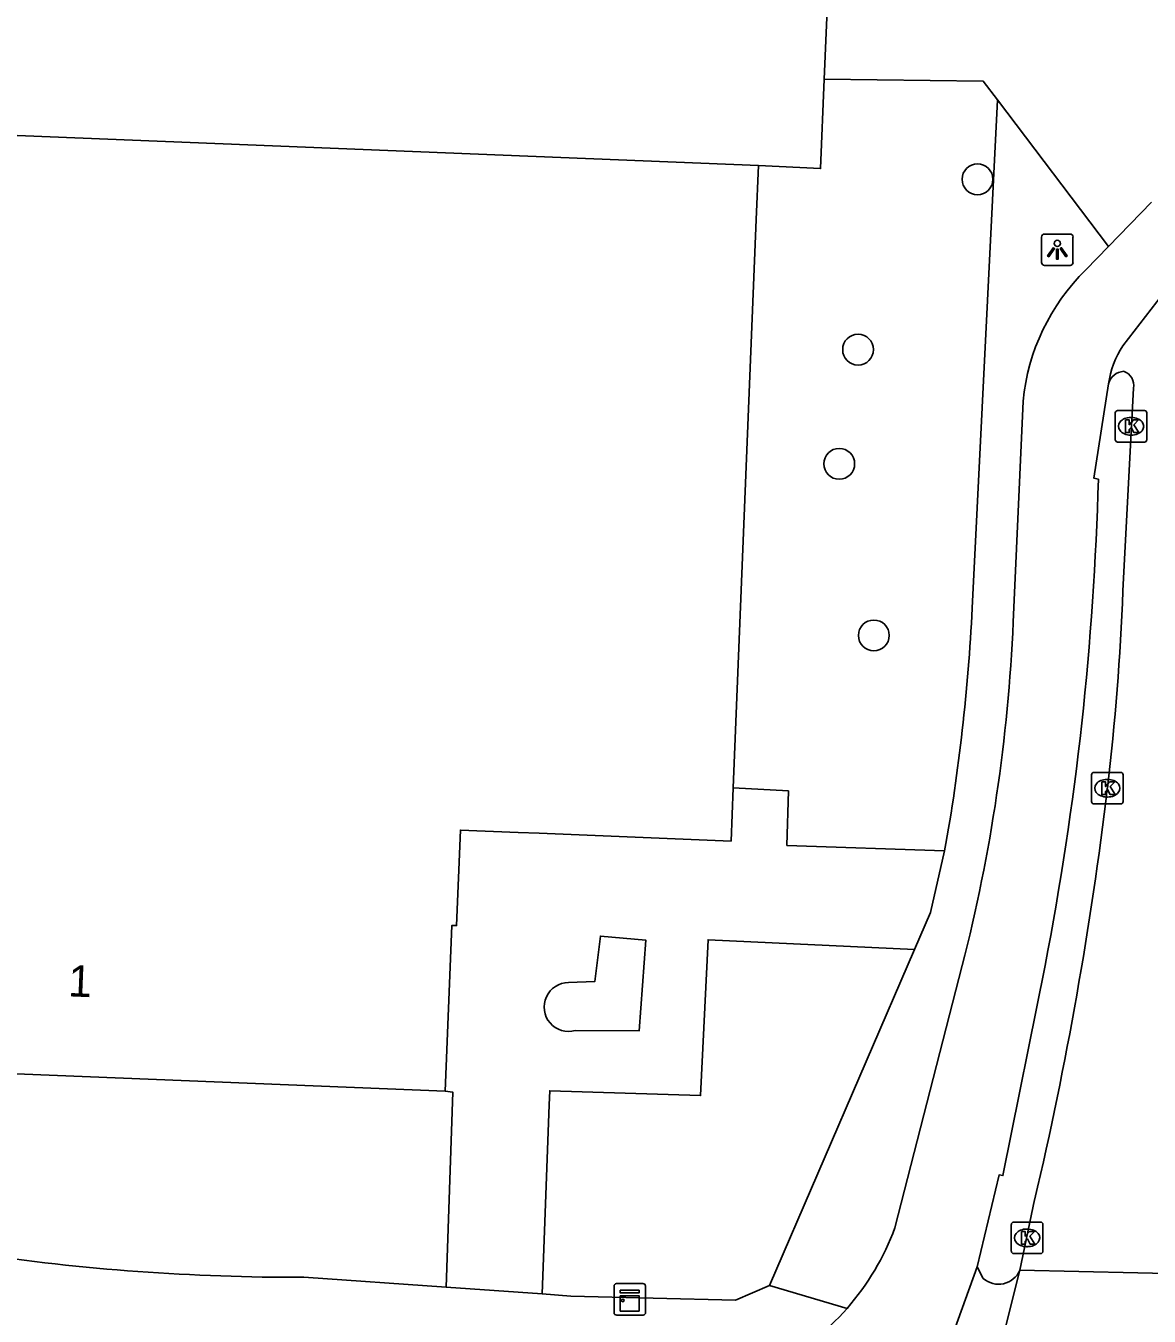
# Model space of a CAD drawing. Extents: x 160732 to 162105, y 387428 to 388479.
# Drawn here: x 161722.96 to 161758.61, y 387465.2 to 387506.15 of the extents above; entities that cross this region are included whole.
import ezdxf

# ---------------------------------------------------------------- set-up
doc = ezdxf.new("R2010")
doc.units = 0
for name, color, linetype in [('IMGEO_Boom', 7, 'Continuous'), ('IMGEO_Groenvoorziening', 7, 'Continuous'), ('IMGEO_Kast', 7, 'Continuous'), ('IMGEO_Kolk', 7, 'Continuous'), ('IMGEO_Lichtpunt', 7, 'Continuous'), ('IMGEO_Pand', 7, 'Continuous'), ('IMGEO_Pand_nummerreeks', 7, 'Continuous'), ('IMGEO_Rijbaan_lokaal_gesloten', 7, 'Continuous'), ('IMGEO_Rijbaan_lokaal_open', 7, 'Continuous'), ('IMGEO_Voetpad_open', 7, 'Continuous')]:
    doc.layers.add(name, color=color, linetype=linetype)

msp = doc.modelspace()

# ---------------------------------------------------------------- linework, layer by layer
at = {"layer": 'IMGEO_Boom'}
for centre in [(161753.157, 387501.279), (161749.368, 387495.875), (161748.77, 387492.249), (161749.867, 387486.804)]:
    msp.add_circle(centre, 0.489, dxfattribs=at)
at = {"layer": 'IMGEO_Groenvoorziening'}
msp.add_lwpolyline([(161748.295, 387504.456), (161748.176, 387501.617), (161746.204, 387501.716)], dxfattribs=at)
at = {"layer": 'IMGEO_Kast'}
for p, q in [((161741.623, 387465.31), (161741.623, 387466.151)), ((161741.623, 387466.151), (161741.623, 387465.31)), ((161741.698, 387466.235), (161742.539, 387466.235)), ((161742.539, 387466.235), (161741.698, 387466.235)), ((161742.623, 387466.16), (161742.623, 387465.319)), ((161742.623, 387465.319), (161742.623, 387466.16)), ((161742.548, 387465.235), (161741.707, 387465.235)), ((161741.707, 387465.235), (161742.548, 387465.235))]:
    msp.add_line(p, q, dxfattribs=at)
for points in [[(161741.818, 387466.025), (161742.418, 387466.025), (161742.418, 387465.94), (161741.818, 387465.94), (161741.818, 387466.025)], [(161741.818, 387465.85), (161742.418, 387465.85), (161742.418, 387465.361), (161741.818, 387465.361), (161741.818, 387465.85)]]:
    msp.add_lwpolyline(points, dxfattribs=at)
msp.add_circle((161741.902, 387465.699), 0.0377, dxfattribs=at)
for centre, start, end in [((161741.701, 387466.157), 92.4484, 184.2845), ((161741.701, 387466.157), 92.4484, 184.2845), ((161742.545, 387466.157), 2.4484, 94.2845), ((161742.545, 387466.157), 2.4484, 94.2845), ((161741.701, 387465.313), 182.4484, 274.2845), ((161741.701, 387465.313), 182.4484, 274.2845), ((161742.545, 387465.313), 272.4484, 4.2845), ((161742.545, 387465.313), 272.4484, 4.2845)]:
    msp.add_arc(centre, 0.0779, start, end, dxfattribs=at)
at = {"layer": 'IMGEO_Kolk'}
for p, q in [((161757.605, 387493.941), (161758.457, 387493.941)), ((161757.53, 387493.015), (161757.53, 387493.867)), ((161758.018, 387493.721), (161758.043, 387493.721)), ((161758.531, 387493.867), (161758.531, 387493.015)), ((161758.041, 387493.161), (161758.016, 387493.161)), ((161758.457, 387492.941), (161757.605, 387492.941)), ((161756.852, 387482.456), (161757.704, 387482.456)), ((161756.777, 387481.53), (161756.777, 387482.382)), ((161757.265, 387482.236), (161757.29, 387482.236)), ((161757.778, 387482.382), (161757.778, 387481.53)), ((161757.288, 387481.676), (161757.263, 387481.676)), ((161757.704, 387481.456), (161756.852, 387481.456)), ((161754.231, 387467.261), (161754.231, 387468.113)), ((161754.306, 387468.187), (161755.158, 387468.187)), ((161755.232, 387468.113), (161755.232, 387467.261)), ((161754.719, 387467.967), (161754.744, 387467.967)), ((161754.742, 387467.407), (161754.717, 387467.407)), ((161755.158, 387467.187), (161754.306, 387467.187))]:
    msp.add_line(p, q, dxfattribs=at)
for points in [[(161757.605, 387493.941), (161758.457, 387493.941)], [(161757.53, 387493.015), (161757.53, 387493.867)], [(161757.851, 387493.641), (161757.974, 387493.641), (161757.974, 387493.49), (161758.104, 387493.641), (161758.268, 387493.641), (161758.122, 387493.49), (161758.275, 387493.241), (161758.123, 387493.241), (161758.038, 387493.405), (161757.974, 387493.338), (161757.974, 387493.241), (161757.851, 387493.241), (161757.851, 387493.641)], [(161758.531, 387493.867), (161758.531, 387493.015)], [(161758.457, 387492.941), (161757.605, 387492.941)], [(161756.852, 387482.456), (161757.704, 387482.456)], [(161756.777, 387481.53), (161756.777, 387482.382)], [(161757.098, 387482.156), (161757.221, 387482.156), (161757.221, 387482.005), (161757.351, 387482.156), (161757.515, 387482.156), (161757.369, 387482.005), (161757.522, 387481.756), (161757.37, 387481.756), (161757.285, 387481.92), (161757.221, 387481.853), (161757.221, 387481.756), (161757.098, 387481.756), (161757.098, 387482.156)], [(161757.778, 387482.382), (161757.778, 387481.53)], [(161757.704, 387481.456), (161756.852, 387481.456)], [(161754.231, 387467.261), (161754.231, 387468.113)], [(161754.306, 387468.187), (161755.158, 387468.187)], [(161755.232, 387468.113), (161755.232, 387467.261)], [(161754.552, 387467.887), (161754.675, 387467.887), (161754.675, 387467.736), (161754.805, 387467.887), (161754.969, 387467.887), (161754.823, 387467.736), (161754.976, 387467.487), (161754.824, 387467.487), (161754.739, 387467.651), (161754.675, 387467.584), (161754.675, 387467.487), (161754.552, 387467.487), (161754.552, 387467.887)], [(161755.158, 387467.187), (161754.306, 387467.187)]]:
    msp.add_lwpolyline(points, dxfattribs=at)
for centre, start, end in [((161757.607, 387493.865), 91.552, 178.448), ((161757.607, 387493.865), 91.552, 178.448), ((161758.455, 387493.865), 1.552, 88.448), ((161758.455, 387493.865), 1.552, 88.448), ((161757.607, 387493.017), 181.552, 268.448), ((161757.607, 387493.017), 181.552, 268.448), ((161758.455, 387493.017), 271.552, 358.448), ((161758.455, 387493.017), 271.552, 358.448), ((161756.854, 387482.38), 91.552, 178.448), ((161756.854, 387482.38), 91.552, 178.448), ((161757.702, 387482.38), 1.552, 88.448), ((161757.702, 387482.38), 1.552, 88.448), ((161756.854, 387481.532), 181.552, 268.448), ((161756.854, 387481.532), 181.552, 268.448), ((161757.702, 387481.532), 271.552, 358.448), ((161757.702, 387481.532), 271.552, 358.448), ((161754.308, 387468.111), 91.552, 178.448), ((161754.308, 387468.111), 91.552, 178.448), ((161755.156, 387468.111), 1.552, 88.448), ((161755.156, 387468.111), 1.552, 88.448), ((161754.308, 387467.263), 181.552, 268.448), ((161754.308, 387467.263), 181.552, 268.448), ((161755.156, 387467.263), 271.552, 358.448), ((161755.156, 387467.263), 271.552, 358.448)]:
    msp.add_arc(centre, 0.0765, start, end, dxfattribs=at)
for centre, major_axis, ratio, start_param, end_param in [((161758.017, 387493.441), (-0.387, 0.002), 0.722429, 4.712389, 7.853982), ((161758.042, 387493.441), (-0.39, 0.002), 0.717154, 1.570796, 4.712389), ((161757.264, 387481.956), (-0.387, 0.002), 0.722429, 4.712389, 7.853982), ((161757.289, 387481.956), (-0.39, 0.002), 0.717154, 1.570796, 4.712389), ((161754.718, 387467.687), (-0.387, 0.002), 0.722429, 4.712389, 7.853982), ((161754.743, 387467.687), (-0.39, 0.002), 0.717154, 1.570796, 4.712389)]:
    msp.add_ellipse(centre, major_axis=major_axis, ratio=ratio, start_param=start_param, end_param=end_param, dxfattribs=at)
at = {"layer": 'IMGEO_Lichtpunt'}
for p, q in [((161755.192, 387499.447), (161755.192, 387498.64)), ((161755.192, 387499.447), (161755.192, 387498.64)), ((161756.094, 387499.542), (161755.286, 387499.542)), ((161756.094, 387499.542), (161755.286, 387499.542)), ((161756.188, 387498.64), (161756.188, 387499.447)), ((161756.188, 387498.64), (161756.188, 387499.447)), ((161755.286, 387498.546), (161756.094, 387498.546)), ((161755.286, 387498.546), (161756.094, 387498.546))]:
    msp.add_line(p, q, dxfattribs=at)
for points in [[(161755.566, 387499.111), (161755.605, 387499.083), (161755.417, 387498.821), (161755.379, 387498.848), (161755.566, 387499.111)], [(161755.668, 387499.063), (161755.715, 387499.063), (161755.715, 387498.741), (161755.668, 387498.741), (161755.668, 387499.063)], [(161755.778, 387499.083), (161755.816, 387499.11), (161756.003, 387498.848), (161755.964, 387498.82), (161755.778, 387499.083)]]:
    msp.add_lwpolyline(points, dxfattribs=at)
msp.add_circle((161755.691, 387499.245), 0.0994, dxfattribs=at)
for centre, start, end in [((161755.286, 387499.447), 90, 180), ((161755.286, 387499.447), 90, 180), ((161756.094, 387499.447), 0, 90), ((161756.094, 387499.447), 0, 90), ((161755.286, 387498.64), 180, 270), ((161755.286, 387498.64), 180, 270), ((161756.094, 387498.64), 270, 0), ((161756.094, 387498.64), 270, 360)]:
    msp.add_arc(centre, 0.0946, start, end, dxfattribs=at)
at = {"layer": 'IMGEO_Pand'}
for points in [[(161746.204, 387501.716), (161713.785, 387503.026)], [(161745.407, 387481.973), (161746.135, 387500), (161746.204, 387501.716)], [(161736.266, 387472.346), (161736.479, 387477.602), (161736.625, 387477.596), (161736.747, 387480.625), (161738.584, 387480.551), (161739.245, 387480.524), (161745.339, 387480.278), (161745.407, 387481.973)], [(161712.43, 387473.308), (161736.266, 387472.346)]]:
    msp.add_lwpolyline(points, dxfattribs=at)
at = {"layer": 'IMGEO_Rijbaan_lokaal_gesloten'}
for points in [[(161757.311, 387499.142), (161758.681, 387500.554)], [(161757.311, 387499.142), (161756.593, 387498.402)], [(161757.774, 387495.996), (161759.75, 387498.556)], [(161757.314, 387494.787), (161756.845, 387491.799), (161756.993, 387491.768)], [(161757.773, 387488.223), (161758.11, 387494.646)], [(161754.608, 387494.241), (161754.292, 387487.226)], [(161752.673, 387476.328), (161750.536, 387468.004)], [(161755.302, 387476.332), (161753.964, 387469.662), (161753.844, 387469.684), (161753.146, 387466.763)], [(161754.499, 387466.658), (161754.971, 387468.888)], [(161751.9, 387463.309), (161753.146, 387466.763)], [(161754.499, 387466.658), (161753.575, 387462.953)], [(161760.121, 387466.532), (161754.499, 387466.658)]]:
    msp.add_lwpolyline(points, dxfattribs=at)
for centre, radius, start, end in [((161761.285, 387493.61), 6.707, 134.3937, 174.5995), ((161760.237, 387494.367), 2.953, 146.5195, 171.8189), ((161757.829, 387494.656), 0.531, 93.5307, 165.7053), ((161757.641, 387494.735), 0.477, 349.2761, 71.0783), ((161662.506, 387494.308), 94.521, 349.03651, 358.45994), ((161677.692, 387491.395), 80.144, 353.23613, 357.73159), ((161701.073, 387489.563), 53.27, 345.6143, 357.4857), ((161639.224, 387496.059), 118.893, 346.78912, 353.18742), ((161742.923, 387470.801), 8.111, 318.7209, 339.8278), ((161742.942, 387470.796), 8.093, 297.507, 318.6558)]:
    msp.add_arc(centre, radius, start, end, dxfattribs=at)
at = {"layer": 'IMGEO_Rijbaan_lokaal_open'}
for points in [[(161748.295, 387504.456), (161748.48, 387508.883)], [(161753.789, 387503.797), (161753.34, 387504.39), (161748.295, 387504.456)], [(161753.789, 387503.797), (161757.311, 387499.142)]]:
    msp.add_lwpolyline(points, dxfattribs=at)
at = {"layer": 'IMGEO_Voetpad_open'}
for points in [[(161752.988, 387487.666), (161753.789, 387503.797)], [(161745.407, 387481.973), (161747.159, 387481.871), (161747.11, 387480.14), (161752.115, 387479.967)], [(161751.162, 387476.836), (161751.671, 387478.013), (161752.115, 387479.967)], [(161751.162, 387476.836), (161744.609, 387477.147), (161744.37, 387472.203), (161739.585, 387472.357), (161739.568, 387471.905), (161739.339, 387465.905)], [(161740.393, 387474.265), (161742.421, 387474.261), (161742.634, 387477.129), (161741.189, 387477.264), (161741.012, 387475.819), (161740.18, 387475.788)], [(161746.556, 387466.18), (161751.162, 387476.836)], [(161736.3, 387466.118), (161736.503, 387472.314), (161736.266, 387472.346)], [(161753.146, 387466.763), (161753.339, 387466.402)], [(161731.778, 387466.434), (161736.3, 387466.118)], [(161736.3, 387466.118), (161739.339, 387465.905)], [(161739.339, 387465.905), (161740.254, 387465.841), (161745.477, 387465.714), (161746.556, 387466.18)], [(161749.018, 387465.45), (161746.556, 387466.18)]]:
    msp.add_lwpolyline(points, dxfattribs=at)
for centre, radius, start, end in [((161692.646, 387490.609), 60.414, 349.85406, 357.20751), ((161740.181, 387475.012), 0.776, 90.0409, 285.8821), ((161731.61, 387536.815), 70.381, 261.54904, 270.13641), ((161753.827, 387466.945), 0.731, 228.0498, 336.8404)]:
    msp.add_arc(centre, radius, start, end, dxfattribs=at)

# ---------------------------------------------------------------- texts
at = {"layer": 'IMGEO_Pand_nummerreeks'}
msp.add_text('1', height=1, rotation=357.691, dxfattribs=at).set_placement((161724.289, 387475.352))

doc.saveas('drawing.dxf')
